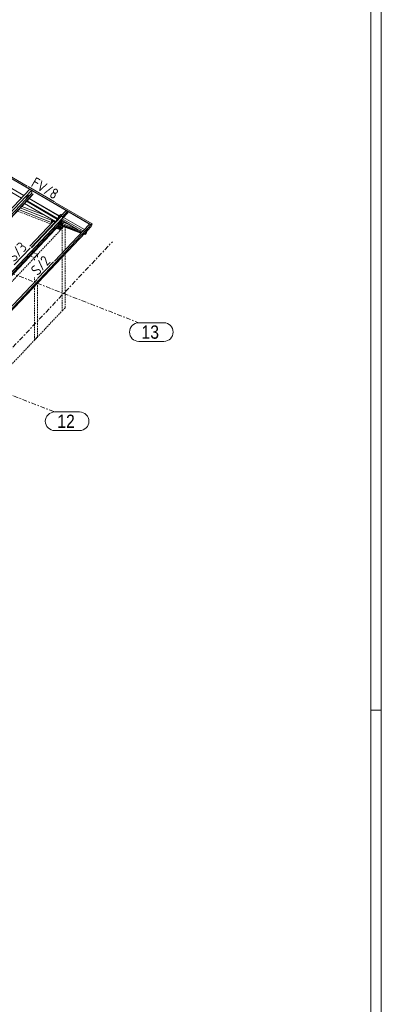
# Model space of a CAD drawing. Header units: millimetres. Extents: x -681 to 506, y -45 to 794.
# Tile 264 of 265: x 370 to 506, y 141 to 512. Entities that reach past the tile are written whole.
import ezdxf

# ---------------------------------------------------------------- set-up
doc = ezdxf.new("R2010")
doc.units = ezdxf.units.MM
doc.header["$LTSCALE"] = 0.6
for name, pattern in [('VERDECKT2', [1.5, 1, -0.5]), ('XKITLINE00', [0]), ('XKITLINE03', [6, 3, -1, 1, -1])]:
    doc.linetypes.add(name, pattern=pattern)
for name, color, linetype, lineweight in [('Bolt', 7, 'Continuous', 0), ('DrawingSheet', 5, 'Continuous', 0), ('Part', 2, 'Continuous', 0), ('PartMark', 3, 'Continuous', 0), ('S-GRID', 1, 'Continuous', 0)]:
    doc.layers.add(name, color=color, linetype=linetype, lineweight=lineweight)
doc.styles.add('ARIAL', font='ARIAL.TTF')
doc.styles.add('ISOCPEUR', font='ISOCPEUR.TTF')

msp = doc.modelspace()

# ---------------------------------------------------------------- linework, layer by layer
at = {"layer": 'Bolt', "color": 3, "linetype": 'XKITLINE00', "lineweight": 0}
for p, q in [((372.04, 444.91), (372.02, 444.86)), ((372.08, 444.97), (372.04, 444.91)), ((372.1, 444.95), (372.05, 444.85)), ((372.05, 444.84), (372.07, 444.9)), ((372.07, 444.9), (372.1, 444.96)), ((372.12, 445.02), (372.08, 444.97)), ((372.17, 445.02), (372.1, 444.95)), ((372.1, 444.96), (372.14, 445.01)), ((372.2, 444.9), (372.1, 444.95)), ((372.15, 445.05), (372.12, 445.02)), ((372.14, 445.01), (372.17, 445.03)), ((372.14, 444.8), (372.2, 444.9)), ((372.16, 445.04), (372.15, 445.05)), ((372.16, 445.04), (372.19, 445.03)), ((372.17, 445.03), (372.19, 445.03)), ((372.17, 445.02), (372.26, 444.97)), ((372.19, 445.03), (372.19, 445.01)), ((372.26, 444.97), (372.2, 444.9)), ((372.24, 445.67), (372.22, 445.61)), ((372.22, 445.58), (372.22, 445.61)), ((372.22, 445.58), (372.24, 445.56)), ((372.28, 445.73), (372.24, 445.67)), ((372.24, 445.6), (372.26, 445.65)), ((372.24, 445.56), (372.24, 445.6)), ((372.26, 445.56), (372.24, 445.56)), ((372.24, 444.92), (372.32, 444.87)), ((372.3, 445.71), (372.25, 445.6)), ((372.34, 445.55), (372.25, 445.6)), ((372.25, 445.6), (372.26, 445.57)), ((372.26, 445.65), (372.3, 445.71)), ((372.26, 445.57), (372.36, 445.51)), ((372.27, 445.56), (372.26, 445.56)), ((372.27, 444.93), (372.26, 444.97)), ((372.26, 444.91), (372.27, 444.93)), ((372.31, 445.78), (372.28, 445.73)), ((372.36, 445.78), (372.3, 445.71)), ((372.3, 445.71), (372.34, 445.76)), ((372.39, 445.66), (372.3, 445.71)), ((372.34, 445.8), (372.31, 445.78)), ((372.36, 445.79), (372.34, 445.8)), ((372.34, 445.76), (372.37, 445.79)), ((372.34, 445.55), (372.39, 445.66)), ((372.34, 445.55), (372.36, 445.51)), ((372.36, 445.25), (372.34, 445.19)), ((372.34, 445.16), (372.34, 445.19)), ((372.34, 445.16), (372.36, 445.14)), ((372.36, 445.79), (372.38, 445.78)), ((372.36, 445.78), (372.46, 445.72)), ((372.36, 445.51), (372.39, 445.55)), ((372.39, 445.31), (372.36, 445.25)), ((372.36, 445.18), (372.38, 445.23)), ((372.36, 445.14), (372.36, 445.18)), ((372.38, 445.14), (372.36, 445.14)), ((372.37, 445.79), (372.38, 445.78)), ((372.37, 445.56), (372.44, 445.52)), ((372.42, 445.29), (372.37, 445.19)), ((372.46, 445.13), (372.37, 445.19)), ((372.37, 445.19), (372.38, 445.15)), ((372.38, 445.78), (372.38, 445.77)), ((372.38, 445.23), (372.42, 445.29)), ((372.38, 445.15), (372.47, 445.09)), ((372.39, 445.14), (372.38, 445.14)), ((372.46, 445.72), (372.39, 445.66)), ((372.43, 445.36), (372.39, 445.31)), ((372.48, 445.36), (372.42, 445.29)), ((372.42, 445.29), (372.46, 445.34)), ((372.51, 445.24), (372.42, 445.29)), ((372.46, 445.38), (372.43, 445.36)), ((372.44, 445.67), (372.52, 445.63)), ((372.44, 445.52), (372.45, 445.54)), ((372.45, 445.52), (372.44, 445.52)), ((372.45, 445.54), (372.46, 445.57)), ((372.47, 445.53), (372.45, 445.52)), ((372.47, 445.68), (372.46, 445.72)), ((372.46, 445.66), (372.47, 445.68)), ((372.46, 445.57), (372.47, 445.6)), ((372.48, 445.37), (372.46, 445.38)), ((372.46, 445.34), (372.49, 445.37)), ((372.46, 445.13), (372.51, 445.24)), ((372.46, 445.13), (372.47, 445.09)), ((372.47, 445.6), (372.49, 445.62)), ((372.49, 445.55), (372.47, 445.53)), ((372.47, 445.09), (372.51, 445.13)), ((372.48, 445.37), (372.5, 445.36)), ((372.48, 445.36), (372.58, 445.3)), ((372.49, 445.62), (372.51, 445.63)), ((372.5, 445.58), (372.49, 445.55)), ((372.49, 445.37), (372.5, 445.36)), ((372.49, 445.14), (372.56, 445.1)), ((372.51, 445.61), (372.5, 445.58)), ((372.5, 445.36), (372.5, 445.35)), ((372.51, 445.63), (372.52, 445.63)), ((372.52, 445.63), (372.51, 445.61)), ((372.58, 445.3), (372.51, 445.24)), ((372.53, 445.91), (372.54, 445.95)), ((372.53, 445.91), (372.56, 445.9)), ((372.56, 446), (372.54, 445.95)), ((372.59, 446.06), (372.56, 446)), ((372.56, 445.93), (372.58, 445.99)), ((372.56, 445.9), (372.56, 445.93)), ((372.57, 445.89), (372.56, 445.9)), ((372.56, 445.25), (372.64, 445.21)), ((372.56, 445.12), (372.58, 445.15)), ((372.56, 445.1), (372.56, 445.12)), ((372.57, 445.1), (372.56, 445.1)), ((372.62, 446.05), (372.57, 445.94)), ((372.66, 445.89), (372.57, 445.94)), ((372.57, 445.94), (372.58, 445.9)), ((372.58, 445.9), (372.57, 445.89)), ((372.59, 445.11), (372.57, 445.1)), ((372.58, 445.99), (372.62, 446.05)), ((372.58, 445.9), (372.67, 445.85)), ((372.59, 445.27), (372.58, 445.3)), ((372.58, 445.24), (372.59, 445.27)), ((372.58, 445.15), (372.59, 445.18)), ((372.63, 446.11), (372.59, 446.06)), ((372.59, 445.18), (372.61, 445.2)), ((372.61, 445.13), (372.59, 445.11)), ((372.61, 445.2), (372.63, 445.21)), ((372.62, 445.16), (372.61, 445.13)), ((372.68, 446.11), (372.62, 446.05)), ((372.62, 446.05), (372.65, 446.1)), ((372.71, 445.99), (372.62, 446.05)), ((372.63, 445.19), (372.62, 445.16)), ((372.66, 446.14), (372.63, 446.11)), ((372.63, 445.21), (372.64, 445.21)), ((372.64, 445.21), (372.63, 445.19)), ((372.65, 446.1), (372.68, 446.12)), ((372.68, 446.13), (372.66, 446.14)), ((372.66, 445.89), (372.71, 445.99)), ((372.66, 445.89), (372.67, 445.85)), ((372.67, 445.85), (372.71, 445.89)), ((372.68, 446.13), (372.7, 446.12)), ((372.68, 446.12), (372.7, 446.12)), ((372.68, 446.11), (372.77, 446.06)), ((372.69, 445.9), (372.76, 445.86)), ((372.7, 446.12), (372.7, 446.1)), ((372.77, 446.06), (372.71, 445.99)), ((372.76, 446.01), (372.83, 445.97)), ((372.76, 445.87), (372.77, 445.9)), ((372.76, 445.86), (372.76, 445.87)), ((372.77, 445.85), (372.76, 445.86)), ((372.79, 446.02), (372.77, 446.06)), ((372.77, 445.9), (372.79, 445.93)), ((372.79, 445.87), (372.77, 445.85)), ((372.78, 446), (372.79, 446.02)), ((372.79, 445.93), (372.81, 445.96)), ((372.8, 445.89), (372.79, 445.87)), ((372.82, 445.92), (372.8, 445.89)), ((372.81, 445.96), (372.82, 445.97)), ((372.82, 445.97), (372.83, 445.97)), ((372.83, 445.95), (372.82, 445.92)), ((372.83, 445.97), (372.83, 445.95)), ((372.02, 444.82), (372.02, 444.86)), ((372.02, 444.82), (372.04, 444.81)), ((372.04, 444.81), (372.05, 444.84)), ((372.06, 444.8), (372.04, 444.81)), ((372.14, 444.8), (372.05, 444.85)), ((372.05, 444.85), (372.06, 444.81)), ((372.07, 444.81), (372.06, 444.8)), ((372.06, 444.81), (372.16, 444.76)), ((372.14, 444.8), (372.16, 444.76)), ((372.16, 444.76), (372.19, 444.8)), ((372.17, 444.81), (372.25, 444.76)), ((372.25, 444.78), (372.26, 444.81)), ((372.25, 444.76), (372.25, 444.78)), ((372.27, 444.77), (372.25, 444.76)), ((372.25, 444.76), (372.25, 444.76)), ((372.26, 444.81), (372.28, 444.84)), ((372.29, 444.8), (372.27, 444.77)), ((372.28, 444.84), (372.29, 444.86)), ((372.29, 444.86), (372.31, 444.88)), ((372.31, 444.83), (372.29, 444.8)), ((372.31, 444.88), (372.32, 444.87)), ((372.32, 444.86), (372.31, 444.83)), ((372.32, 444.87), (372.32, 444.86)), ((385.22, 438.45), (385.17, 438.35)), ((385.2, 438.34), (385.17, 438.35)), ((385.17, 438.35), (385.18, 438.33)), ((385.28, 438.52), (385.22, 438.45)), ((385.22, 438.45), (385.24, 438.44)), ((385.28, 438.52), (385.3, 438.5)), ((385.51, 438.76), (385.49, 438.74)), ((385.53, 438.75), (385.51, 438.76)), ((381.68, 435.9), (381.77, 435.99)), ((381.71, 435.84), (381.68, 435.9)), ((381.71, 435.82), (381.72, 435.86)), ((381.72, 435.77), (381.71, 435.82)), ((381.72, 435.86), (381.77, 435.91)), ((381.72, 435.86), (381.75, 435.88)), ((381.75, 435.73), (381.72, 435.77)), ((381.75, 435.88), (381.8, 435.87)), ((381.79, 435.7), (381.75, 435.73)), ((381.76, 436), (381.79, 436.07)), ((381.77, 435.99), (381.76, 436)), ((381.77, 435.99), (381.86, 436.09)), ((381.93, 435.93), (381.77, 435.99)), ((381.79, 436.07), (381.85, 436.1)), ((381.79, 436.07), (381.81, 436.09)), ((381.8, 435.87), (381.85, 435.84)), ((381.87, 436.12), (381.81, 436.09)), ((381.85, 436.1), (381.94, 436.09)), ((381.85, 435.84), (381.88, 435.8)), ((382.02, 436.03), (381.86, 436.09)), ((381.96, 436.11), (381.87, 436.12)), ((381.93, 435.93), (382.02, 436.03)), ((381.96, 435.88), (381.93, 435.93)), ((381.94, 436.09), (382.03, 436.03)), ((382.05, 436.05), (381.96, 436.11)), ((382.05, 435.97), (382.02, 436.03)), ((382.03, 436.03), (382.06, 435.99)), ((382.08, 436.01), (382.05, 436.05)), ((384.24, 434), (384.27, 434.07)), ((384.26, 433.93), (384.24, 434)), ((384.24, 433.98), (384.24, 434)), ((384.24, 433.98), (384.26, 433.91)), ((384.33, 433.89), (384.26, 433.93)), ((384.26, 433.91), (384.33, 433.86)), ((384.28, 434.21), (384.27, 434.08)), ((384.27, 434.08), (384.44, 434.02)), ((384.27, 433.94), (384.27, 434.08)), ((384.27, 434.07), (384.27, 434.07)), ((384.27, 433.94), (384.44, 433.87)), ((384.28, 434.21), (384.33, 434.23)), ((384.33, 434.39), (384.35, 434.43)), ((384.34, 434.36), (384.33, 434.39)), ((384.33, 434.14), (384.33, 434.39)), ((384.44, 433.87), (384.33, 433.89)), ((384.33, 433.86), (384.44, 433.84)), ((384.38, 434.33), (384.34, 434.36)), ((384.35, 434.43), (384.39, 434.45)), ((384.44, 434.32), (384.38, 434.33)), ((384.39, 434.45), (384.44, 434.46)), ((384.44, 434.46), (384.5, 434.45)), ((384.49, 434.33), (384.44, 434.32)), ((384.61, 434.08), (384.44, 434.02)), ((384.44, 434.02), (384.44, 433.87)), ((384.44, 433.87), (384.61, 433.93)), ((384.54, 433.88), (384.44, 433.87)), ((384.44, 433.84), (384.54, 433.86)), ((384.54, 434.35), (384.49, 434.33)), ((384.5, 434.45), (384.54, 434.42)), ((384.54, 434.42), (384.55, 434.39)), ((384.55, 434.39), (384.54, 434.35)), ((384.62, 433.93), (384.54, 433.88)), ((384.54, 433.86), (384.62, 433.9)), ((384.55, 434.14), (384.55, 434.39)), ((384.55, 434.22), (384.61, 434.2)), ((384.61, 434.2), (384.61, 434.08)), ((384.61, 434.2), (384.61, 434.06)), ((384.61, 434.08), (384.61, 433.93)), ((384.61, 434.07), (384.62, 434.06)), ((384.61, 433.93), (384.61, 434.06)), ((384.62, 434.06), (384.65, 434)), ((384.65, 434), (384.62, 433.93)), ((384.62, 433.9), (384.65, 433.97)), ((384.65, 434.87), (384.67, 434.86)), ((384.65, 433.97), (384.65, 434)), ((384.67, 434.86), (384.76, 434.96)), ((384.67, 434.86), (384.77, 434.96)), ((384.76, 434.96), (384.75, 434.97)), ((384.76, 434.96), (384.85, 435.06)), ((384.77, 434.95), (384.76, 434.95)), ((384.77, 434.96), (384.85, 435.06)), ((384.84, 434.98), (384.77, 434.95)), ((384.85, 435.06), (384.84, 435.07)), ((384.86, 435.05), (384.84, 434.98)), ((384.84, 434.98), (384.85, 435)), ((384.85, 435.08), (384.86, 435.05)), ((384.88, 435.07), (384.85, 435)), ((384.87, 435.1), (384.88, 435.07)), ((394.66, 432.4), (394.65, 432.36)), ((394.65, 432.36), (394.68, 432.35)), ((394.68, 432.45), (394.66, 432.4)), ((394.71, 432.51), (394.68, 432.45)), ((394.68, 432.38), (394.7, 432.44)), ((394.68, 432.35), (394.68, 432.38)), ((394.69, 432.34), (394.68, 432.35)), ((394.74, 432.49), (394.69, 432.39)), ((394.69, 432.39), (394.7, 432.36)), ((394.69, 432.39), (394.76, 432.35)), ((394.71, 432.35), (394.69, 432.34)), ((394.7, 432.44), (394.73, 432.5)), ((394.7, 432.36), (394.77, 432.32)), ((394.75, 432.56), (394.71, 432.51)), ((394.73, 432.5), (394.77, 432.55)), ((394.8, 432.56), (394.74, 432.49)), ((394.74, 432.49), (394.81, 432.45)), ((394.76, 432.78), (394.75, 432.74)), ((394.75, 432.74), (394.78, 432.73)), ((394.78, 432.59), (394.75, 432.56)), ((394.78, 432.83), (394.76, 432.78)), ((394.76, 432.35), (394.81, 432.45)), ((394.77, 432.32), (394.76, 432.35)), ((394.77, 432.55), (394.8, 432.57)), ((394.83, 432.38), (394.77, 432.32)), ((394.81, 432.89), (394.78, 432.83)), ((394.78, 432.76), (394.8, 432.82)), ((394.78, 432.73), (394.78, 432.76)), ((394.79, 432.72), (394.78, 432.73)), ((394.8, 432.58), (394.78, 432.59)), ((394.84, 432.87), (394.79, 432.77)), ((394.79, 432.77), (394.8, 432.74)), ((394.79, 432.77), (394.86, 432.73)), ((394.81, 432.73), (394.79, 432.72)), ((394.8, 432.82), (394.83, 432.88)), ((394.8, 432.74), (394.87, 432.7)), ((394.8, 432.58), (394.82, 432.57)), ((394.8, 432.57), (394.82, 432.57)), ((394.8, 432.56), (394.87, 432.52)), ((394.85, 432.94), (394.81, 432.89)), ((394.81, 432.45), (394.87, 432.52)), ((394.82, 432.57), (394.82, 432.54)), ((394.83, 432.88), (394.87, 432.93)), ((394.88, 432.48), (394.83, 432.38)), ((394.9, 432.94), (394.84, 432.87)), ((394.84, 432.87), (394.91, 432.83)), ((394.88, 432.96), (394.85, 432.94)), ((394.86, 432.73), (394.91, 432.83)), ((394.87, 432.7), (394.86, 432.73)), ((394.87, 432.93), (394.9, 432.95)), ((394.93, 432.76), (394.87, 432.7)), ((394.87, 432.52), (394.88, 432.48)), ((394.9, 432.96), (394.88, 432.96)), ((394.89, 432.64), (394.88, 432.61)), ((394.88, 432.61), (394.91, 432.59)), ((394.91, 432.7), (394.89, 432.64)), ((394.9, 432.96), (394.92, 432.94)), ((394.9, 432.95), (394.92, 432.94)), ((394.9, 432.94), (394.97, 432.89)), ((394.91, 432.83), (394.97, 432.89)), ((394.94, 432.76), (394.91, 432.7)), ((394.91, 432.63), (394.93, 432.68)), ((394.91, 432.59), (394.91, 432.63)), ((394.92, 432.59), (394.91, 432.59)), ((394.92, 432.94), (394.92, 432.92)), ((394.97, 432.74), (394.92, 432.64)), ((394.92, 432.64), (394.93, 432.6)), ((394.92, 432.64), (394.99, 432.6)), ((394.94, 432.6), (394.92, 432.59)), ((394.98, 432.86), (394.93, 432.76)), ((394.93, 432.68), (394.97, 432.74)), ((394.93, 432.6), (395, 432.56)), ((394.98, 432.81), (394.94, 432.76)), ((394.97, 432.89), (394.98, 432.86)), ((395.03, 432.8), (394.97, 432.74)), ((394.97, 432.74), (395, 432.79)), ((394.97, 432.74), (395.04, 432.7)), ((394.99, 433.02), (394.98, 432.98)), ((394.98, 432.98), (395.01, 432.97)), ((395.01, 432.83), (394.98, 432.81)), ((395.01, 433.07), (394.99, 433.02)), ((394.99, 432.6), (395.04, 432.7)), ((395, 432.56), (394.99, 432.6)), ((395, 432.79), (395.03, 432.82)), ((395.06, 432.63), (395, 432.56)), ((395.04, 433.13), (395.01, 433.07)), ((395.01, 433.01), (395.03, 433.06)), ((395.01, 432.97), (395.01, 433.01)), ((395.02, 432.96), (395.01, 432.97)), ((395.03, 432.82), (395.01, 432.83)), ((395.07, 433.12), (395.02, 433.02)), ((395.02, 433.02), (395.03, 432.98)), ((395.02, 433.02), (395.09, 432.98)), ((395.04, 432.98), (395.02, 432.96)), ((395.03, 433.06), (395.06, 433.12)), ((395.03, 432.98), (395.1, 432.94)), ((395.03, 432.82), (395.05, 432.81)), ((395.03, 432.82), (395.05, 432.81)), ((395.03, 432.8), (395.1, 432.76)), ((395.08, 433.18), (395.04, 433.13)), ((395.04, 432.7), (395.1, 432.76)), ((395.05, 432.81), (395.05, 432.79)), ((395.06, 433.12), (395.1, 433.17)), ((395.11, 432.72), (395.06, 432.63)), ((395.13, 433.18), (395.07, 433.12)), ((395.07, 433.12), (395.14, 433.08)), ((395.11, 433.21), (395.08, 433.18)), ((395.09, 432.98), (395.14, 433.08)), ((395.1, 432.94), (395.09, 432.98)), ((395.1, 433.17), (395.13, 433.19)), ((395.16, 433), (395.1, 432.94)), ((395.1, 432.76), (395.11, 432.72)), ((395.13, 433.2), (395.11, 433.21)), ((395.13, 433.2), (395.15, 433.19)), ((395.13, 433.19), (395.15, 433.19)), ((395.13, 433.18), (395.2, 433.14)), ((395.14, 433.08), (395.2, 433.14)), ((395.15, 433.19), (395.15, 433.17)), ((395.21, 433.1), (395.16, 433)), ((395.2, 433.14), (395.21, 433.1))]:
    msp.add_line(p, q, dxfattribs=at)
at = {"layer": 'DrawingSheet', "color": 2, "linetype": 'XKITLINE00', "lineweight": 0}
for p, q in [((505.82, -44.79), (505.82, 794.21)), ((505.82, 252.21), (501.82, 252.21))]:
    msp.add_line(p, q, dxfattribs=at)
at = {"layer": 'DrawingSheet', "color": 3, "linetype": 'XKITLINE00', "lineweight": 0}
msp.add_line((501.82, -40.79), (501.82, 790.21), dxfattribs=at)
at = {"layer": 'Part', "color": 2, "linetype": 'XKITLINE00', "lineweight": 0}
for p, q in [((358.12, 457.22), (387.13, 440.39)), ((358.25, 457.17), (396.54, 434.95)), ((358.6, 457.54), (372.42, 449.52)), ((360.2, 452.41), (371.26, 445.99)), ((359.28, 451.44), (370.34, 445.02)), ((374.06, 446.75), (336.99, 407.49)), ((337.39, 408.99), (374.14, 447.92)), ((374.66, 446.51), (337.6, 407.25)), ((374.68, 446.5), (337.61, 407.24)), ((373.46, 448.32), (358.51, 432.49)), ((372.29, 443.89), (374.65, 446.39)), ((374.06, 446.75), (374.34, 447.81)), ((374.59, 446.44), (374.06, 446.75)), ((374.65, 446.39), (374.68, 446.5)), ((374.68, 446.5), (374.66, 446.51)), ((340.58, 410.3), (372.29, 443.89)), ((369.82, 441.28), (383.09, 436.1)), ((370.4, 441.89), (379.33, 438.4)), ((371.44, 442.99), (383.16, 436.18)), ((371.46, 443.01), (383.18, 436.21)), ((372.2, 443.8), (383.93, 436.99)), ((372.23, 443.83), (383.96, 437.02)), ((372.29, 443.89), (384.01, 437.08)), ((372.45, 443.93), (372.44, 443.89)), ((372.44, 443.89), (384.07, 437.14)), ((373.25, 444.79), (372.45, 443.93)), ((372.45, 443.93), (384.09, 437.17)), ((373.21, 444.86), (384.56, 438.28)), ((384.52, 438.24), (373.25, 444.79)), ((383.07, 443.34), (396.89, 435.32)), ((355.17, 404.98), (387.79, 439.53)), ((355.17, 404.96), (387.78, 439.51)), ((355.17, 405.06), (385.79, 437.5)), ((369.24, 440.66), (381.58, 435.84)), ((373.95, 426.42), (387.13, 440.39)), ((385.34, 438.21), (374.08, 426.29)), ((384.16, 437.42), (384.32, 438.02)), ((384.36, 437.99), (384.2, 437.39)), ((384.2, 437.39), (384.36, 437.99)), ((384.32, 438.02), (384.61, 438.33)), ((384.36, 437.99), (384.32, 438.02)), ((384.58, 438.22), (384.36, 437.99)), ((384.58, 438.22), (384.36, 437.99)), ((384.36, 437.99), (384.69, 437.8)), ((384.58, 438.22), (384.64, 438.45)), ((384.58, 438.22), (384.91, 438.03)), ((384.64, 438.45), (385.21, 438.86)), ((384.64, 438.45), (384.67, 438.48)), ((385.24, 438.89), (384.67, 438.48)), ((385.21, 438.86), (385.24, 438.89)), ((385.21, 438.86), (385.49, 438.7)), ((385.22, 438.37), (385.24, 438.44)), ((385.24, 438.44), (385.76, 438.99)), ((385.52, 438.73), (385.24, 438.89)), ((385.24, 438.44), (385.27, 438.42)), ((385.34, 438.21), (385.73, 437.98)), ((385.49, 438.7), (385.52, 438.73)), ((385.73, 437.99), (387.69, 440.07)), ((385.78, 437.94), (385.73, 437.98)), ((385.74, 437.98), (387.7, 440.06)), ((385.76, 438.99), (385.79, 438.97)), ((385.79, 437.89), (385.78, 437.94)), ((385.79, 437.5), (385.79, 437.89)), ((386.11, 437.74), (394, 433.16)), ((387.79, 439.53), (387.41, 439.75)), ((387.69, 440.06), (395.98, 435.25)), ((387.78, 439.51), (387.79, 439.53)), ((355.17, 404.19), (385.25, 436.05)), ((385.05, 435.29), (355.21, 403.69)), ((396.85, 435.26), (363.27, 399.7)), ((382.24, 436.18), (373.46, 426.88)), ((381.64, 436.5), (381.58, 436.44)), ((381.58, 436.44), (382.91, 435.92)), ((381.58, 436.44), (381.58, 435.76)), ((381.58, 435.76), (381.77, 435.68)), ((382.97, 435.98), (381.64, 436.5)), ((382.91, 435.92), (382.24, 436.18)), ((382.79, 421.28), (395.98, 435.25)), ((383.44, 436.48), (383.58, 437.01)), ((383.58, 437.01), (383.64, 437.08)), ((383.58, 437.01), (383.82, 436.88)), ((383.63, 433.79), (384.85, 433.31)), ((383.64, 437.08), (383.87, 436.94)), ((384.16, 437.42), (384.2, 437.39)), ((384.2, 437.39), (384.27, 437.35)), ((384.32, 434.52), (384.96, 434.27)), ((384.32, 434.52), (384.96, 434.27)), ((384.61, 434.83), (385.15, 434.62)), ((385.1, 434.57), (384.76, 433.86)), ((384.85, 433.82), (384.76, 433.86)), ((384.76, 433.86), (384.76, 433.35)), ((384.77, 436.32), (385.25, 436.05)), ((384.77, 436.32), (385.25, 436.05)), ((384.83, 436.38), (385.3, 436.11)), ((384.85, 433.23), (386.13, 434.58)), ((384.85, 433.21), (386.14, 434.57)), ((384.85, 433.18), (386.15, 434.57)), ((386.14, 434.57), (384.85, 433.21)), ((386.15, 434.57), (384.85, 433.18)), ((384.85, 433.14), (386.18, 434.55)), ((384.85, 433.14), (386.18, 434.55)), ((385.2, 434.53), (384.85, 433.82)), ((384.85, 433.31), (385.54, 434.04)), ((384.85, 433.31), (385.46, 433.95)), ((384.85, 433.31), (384.85, 433.82)), ((384.88, 436.44), (385.42, 436.13)), ((384.91, 436.47), (385.45, 436.16)), ((384.97, 436.53), (385.54, 436.19)), ((385.02, 436.59), (385.6, 436.25)), ((385.05, 436.61), (385.61, 436.29)), ((385.25, 436.05), (385.05, 435.29)), ((385.1, 434.57), (385.42, 434.9)), ((385.1, 434.57), (385.2, 434.53)), ((385.54, 434.9), (385.2, 434.53)), ((385.22, 436.8), (391.46, 433.18)), ((385.25, 436.05), (385.3, 436.11)), ((385.25, 434.72), (385.25, 436.05)), ((385.3, 436.11), (385.3, 434.78)), ((385.42, 436.13), (385.45, 436.16)), ((385.42, 436.13), (385.42, 434.9)), ((385.42, 434.9), (385.45, 434.93)), ((385.54, 436.19), (385.45, 436.16)), ((385.45, 436.16), (385.54, 436.19)), ((385.45, 436.16), (385.45, 434.93)), ((385.54, 434.9), (385.45, 434.93)), ((385.46, 433.95), (385.54, 434.17)), ((385.5, 434.06), (385.54, 434.04)), ((385.54, 436.19), (385.8, 436.46)), ((385.54, 436.19), (385.8, 436.46)), ((385.54, 434.04), (385.54, 436.19)), ((385.54, 434.17), (385.54, 434.9)), ((385.54, 434.04), (385.6, 434.11)), ((385.54, 434.04), (385.6, 434.1)), ((385.6, 436.25), (385.8, 436.46)), ((385.6, 436.25), (385.8, 436.46)), ((385.61, 436.29), (385.6, 436.25)), ((385.6, 434.1), (385.6, 436.25)), ((385.65, 436.23), (385.6, 436.25)), ((385.65, 434.09), (385.6, 434.1)), ((385.78, 436.47), (385.61, 436.29)), ((385.65, 437.25), (393.54, 432.67)), ((385.84, 436.44), (385.65, 436.23)), ((385.65, 434.09), (385.65, 436.23)), ((386.12, 434.58), (385.65, 434.09)), ((385.82, 435.38), (386.28, 435.86)), ((385.82, 434.69), (385.82, 435.38)), ((385.82, 435.38), (393.33, 432.45)), ((385.82, 434.69), (386.23, 434.53)), ((386.23, 434.54), (386.08, 434.37)), ((386.08, 434.37), (392.7, 431.79)), ((386.08, 434.37), (386.08, 434.34)), ((386.08, 434.34), (392.69, 431.77)), ((386.25, 434.78), (386.23, 434.77)), ((386.23, 434.77), (393.02, 432.12)), ((386.23, 434.77), (386.23, 434.54)), ((386.23, 434.54), (392.86, 431.95)), ((386.25, 434.78), (393.04, 432.14)), ((386.28, 435.86), (387.95, 435.21)), ((386.46, 435.8), (386.46, 436.08)), ((386.47, 435.79), (386.47, 436.08)), ((395.06, 432.71), (396.61, 434.36)), ((396.54, 434.95), (396.89, 435.32)), ((396.86, 435.28), (396.54, 434.93)), ((396.54, 434.93), (396.54, 434.95)), ((396.54, 434.93), (396.54, 434.93)), ((396.61, 434.36), (396.85, 435.26)), ((396.74, 434.85), (396.75, 434.85)), ((396.75, 434.85), (396.86, 435.28)), ((396.77, 434.86), (396.75, 434.85)), ((396.89, 435.32), (396.77, 434.86)), ((363.36, 399.13), (394.47, 432.08)), ((384.85, 433.14), (383.51, 433.66)), ((384.85, 433.14), (383.51, 433.66)), ((384.85, 433.18), (383.54, 433.69)), ((384.85, 433.18), (383.54, 433.69)), ((384.85, 433.21), (383.56, 433.71)), ((384.85, 433.21), (383.56, 433.71)), ((384.85, 433.23), (383.57, 433.73)), ((384.85, 433.23), (383.57, 433.73)), ((384.85, 433.23), (383.57, 433.73)), ((384.76, 433.35), (384.85, 433.31)), ((384.85, 433.31), (384.85, 433.23)), ((384.85, 433.23), (384.85, 433.21)), ((384.85, 433.23), (384.85, 433.23)), ((384.85, 433.23), (384.85, 433.14)), ((384.85, 433.23), (384.85, 433.23)), ((384.85, 433.21), (384.85, 433.18)), ((384.85, 433.18), (384.85, 433.14)), ((391.46, 433.18), (393.33, 432.45)), ((393.77, 431.34), (393.99, 431.26)), ((393.79, 431.36), (393.99, 431.28)), ((393.94, 431.53), (394.15, 431.45)), ((393.99, 431.28), (394.15, 431.45)), ((393.99, 431.26), (394.16, 431.44)), ((393.99, 431.26), (393.99, 431.28)), ((394.1, 431.7), (394.15, 431.68)), ((394.12, 431.71), (394.16, 431.7)), ((394.16, 431.7), (394.15, 431.68)), ((394.15, 431.45), (394.15, 431.68)), ((394.16, 431.44), (394.16, 431.7)), ((394.16, 431.44), (394.29, 431.39)), ((394.28, 431.36), (394.68, 432.91)), ((394.28, 431.36), (394.32, 431.33)), ((394.32, 431.33), (394.73, 432.89)), ((394.32, 431.33), (394.84, 431.88)), ((394.41, 432.02), (394.45, 432.01)), ((394.41, 432.02), (394.45, 432.01)), ((394.68, 432.91), (395.2, 433.46)), ((394.73, 432.89), (394.68, 432.91)), ((395.25, 433.43), (394.73, 432.89)), ((394.84, 431.88), (395.25, 433.43)), ((395.2, 433.46), (395.25, 433.43)), ((362.72, 400.02), (376.22, 414.33))]:
    msp.add_line(p, q, dxfattribs=at)
at = {"layer": 'Part', "color": 4, "linetype": 'VERDECKT2', "lineweight": 0}
for p, q in [((368.77, 440.16), (381.37, 435.25)), ((384.85, 433.14), (386.19, 434.55)), ((384.85, 433.06), (386.08, 434.35)), ((385.62, 433.59), (386.26, 434.27)), ((386.77, 425.5), (386.77, 434.07)), ((356.62, 402.87), (385.62, 433.59)), ((383.45, 433.6), (384.85, 433.06)), ((383.51, 433.66), (384.85, 433.14)), ((384.85, 433.14), (384.85, 433.06)), ((385.62, 433.59), (385.43, 433.67)), ((385.43, 433.67), (385.62, 433.59)), ((385.62, 424.28), (385.62, 433.59)), ((385.62, 424.28), (385.62, 433.59)), ((373.65, 423.22), (375.25, 422.6)), ((374.81, 424.44), (376.4, 423.82)), ((376.4, 423.82), (375.25, 422.6)), ((376.4, 422.82), (376.4, 423.82)), ((385.62, 402.52), (385.62, 422.71)), ((385.62, 402.52), (385.62, 422.71)), ((386.77, 403.74), (386.77, 423.93)), ((375.25, 421.59), (375.25, 422.6)), ((375.25, 413.29), (375.25, 415.25)), ((375.25, 391.53), (375.25, 411.72)), ((376.4, 392.75), (376.4, 412.94)), ((0.58, -5.35), (385.62, 402.52)), ((386.77, 403.74), (385.62, 402.52)), ((375.25, 391.53), (376.4, 392.75))]:
    msp.add_line(p, q, dxfattribs=at)
at = {"layer": 'PartMark', "color": 1, "linetype": 'XKITLINE00', "lineweight": 0}
for p, q in [((372.81, 449.4), (382.77, 443.62)), ((367.58, 419.83), (373.6, 426.2)), ((376.42, 414.69), (382.44, 421.06))]:
    msp.add_line(p, q, dxfattribs=at)
at = {"layer": 'S-GRID', "color": 1, "linetype": 'XKITLINE03', "lineweight": 0}
for p, q in [((-18.39, -19.48), (404.59, 428.58)), ((366.15, 416.91), (414.51, 398.05)), ((343.89, 379.64), (382.81, 364.47))]:
    msp.add_line(p, q, dxfattribs=at)
at = {"layer": 'S-GRID', "color": 1, "linetype": 'XKITLINE00', "lineweight": 0}
for p, q in [((414.51, 398.05), (423.93, 398.05)), ((414.51, 391.05), (423.93, 391.05)), ((382.81, 364.47), (392.23, 364.47)), ((382.81, 357.47), (392.23, 357.47))]:
    msp.add_line(p, q, dxfattribs=at)
for centre, start, end in [((414.51, 394.55), 90, 270), ((423.93, 394.55), 270, 90), ((382.81, 360.97), 90, 270), ((392.23, 360.97), 270, 90)]:
    msp.add_arc(centre, 3.5, start, end, dxfattribs=at)

# ---------------------------------------------------------------- texts
at = {"layer": 'PartMark', "color": 1, "style": 'ISOCPEUR', "width": 0.85}
for s, rotation, p in [('FV/8', -30.1261, (373.63, 449.62)), ('S/3', 46.6502, (367.56, 420.68)), ('S/2', 46.6502, (376.4, 415.53))]:
    msp.add_text(s, height=4, rotation=rotation, dxfattribs=at).set_placement(p)
at = {"layer": 'S-GRID', "color": 7, "style": 'ARIAL', "width": 0.85}
for s, p in [('13', (415.51, 392.05)), ('12', (383.81, 358.47))]:
    msp.add_text(s, height=5, dxfattribs=at).set_placement(p)

doc.saveas('drawing.dxf')
